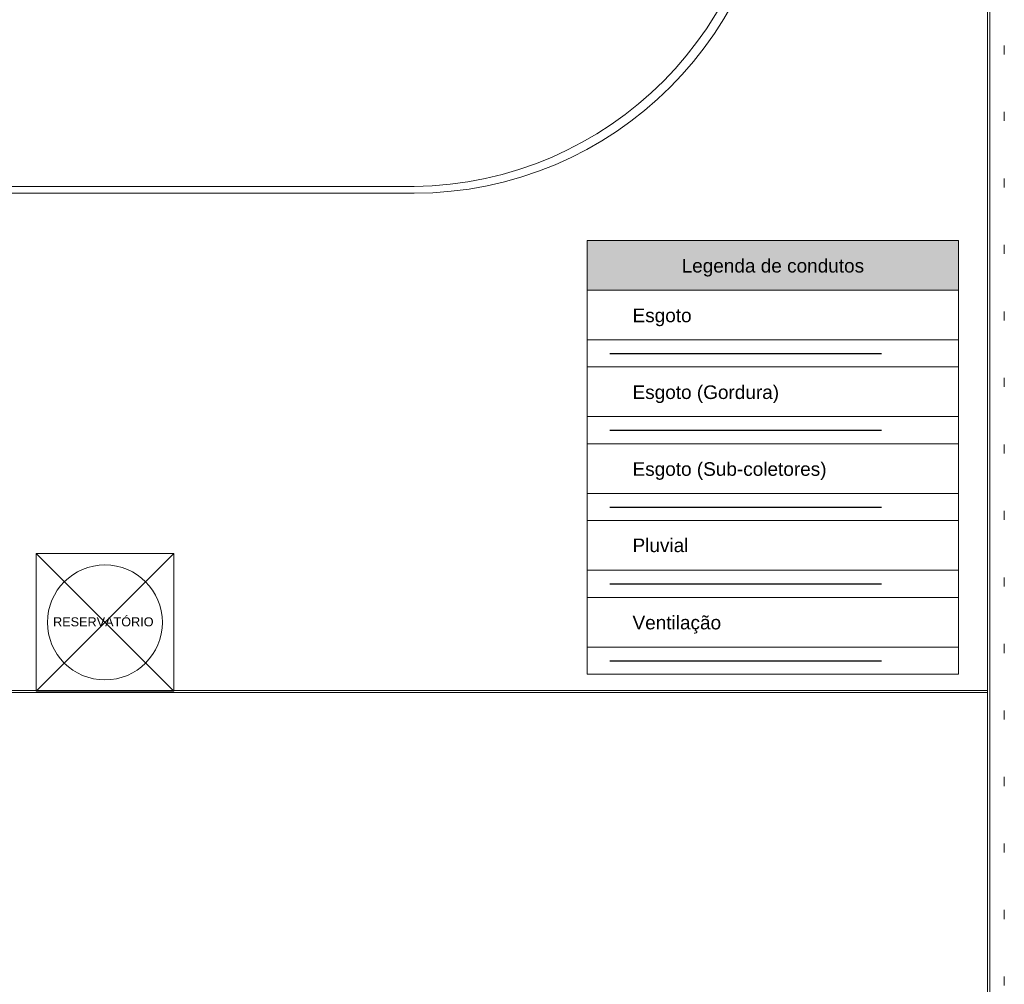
# Model space of a CAD drawing. Header units: feet. Extents: x 8 to 127, y 6 to 90.
# Tile 520 of 538: x 67 to 77, y 61 to 72. Entities that reach past the tile are written whole.
import ezdxf

# ---------------------------------------------------------------- set-up
doc = ezdxf.new("R2010")
doc.units = ezdxf.units.FT
doc.header["$MEASUREMENT"] = 0
doc.linetypes.add('DOT', pattern=[0.635, 0, -0.635])
doc.layers.add('20', color=252, linetype='Continuous')
doc.layers.add('ALV Baixa', color=252, linetype='Continuous')
for name, color, linetype, lineweight in [('AL-Reservatório cilíndrico', 134, 'Continuous', 18), ('AP-Condutos', 198, 'Continuous', 25), ('CV-Condutos', 14, 'Continuous', 25), ('DI-Detalhes - Alvenaria', 7, 'Continuous', 50), ('DI-Detalhes - Hachuras', 8, 'Continuous', 5), ('DI-Hachuras Tabelas', 251, 'Continuous', 0), ('DI-Tabelas', 7, 'Continuous', 13), ('DI-Área do detalhe', 7, 'DOT', 0), ('Textos', 7, 'Continuous', 9), ('TQ-Condutos', 78, 'Continuous', 25), ('TQ-Condutos Gordura', 48, 'Continuous', 25), ('TQ-Condutos Sub-coletores', 108, 'Continuous', 25)]:
    doc.layers.add(name, color=color, linetype=linetype, lineweight=lineweight)
doc.styles.add('Arial', font='arial.ttf')

msp = doc.modelspace()

# ---------------------------------------------------------------- hatches: boundary and pattern name
at = {"layer": 'DI-Hachuras Tabelas', "linetype": 'Continuous'}
msp.add_hatch(color=253, dxfattribs=at).paths.add_polyline_path([(72.853, 69.099), (76.953, 69.099), (76.953, 68.55), (72.853, 68.55)])

# ---------------------------------------------------------------- linework, layer by layer
at = {"layer": '20', "lineweight": 5}
for p, q in [((62.353, 69.697), (70.94, 69.697)), ((62.384, 69.622), (70.94, 69.622))]:
    msp.add_line(p, q, dxfattribs=at)
for centre, radius, start, end in [((70.94, 73.622), 4, 270, 0), ((70.897, 73.64), 3.943, 270.625, 359.7411)]:
    msp.add_arc(centre, radius, start, end, dxfattribs=at)
at = {"layer": 'AL-Reservatório cilíndrico', "lineweight": 5}
msp.add_circle((67.526, 64.878), 0.635, dxfattribs=at)
msp.add_circle((67.526, 64.878), 0.635, dxfattribs=at)
msp.add_circle((67.526, 64.878), 0.635, dxfattribs=at)
at = {"layer": 'ALV Baixa', "lineweight": 5}
for p, q in [((77.274, 85.589), (77.274, 45.378)), ((77.299, 85.589), (77.299, 45.378)), ((77.274, 64.102), (48.465, 64.102)), ((77.274, 64.127), (48.715, 64.127))]:
    msp.add_line(p, q, dxfattribs=at)
at = {"layer": 'AP-Condutos'}
msp.add_line((73.103, 65.304), (76.103, 65.304), dxfattribs=at)
at = {"layer": 'CV-Condutos'}
msp.add_line((73.103, 64.455), (76.103, 64.455), dxfattribs=at)
at = {"layer": 'DI-Detalhes - Alvenaria', "lineweight": 5}
for p, q in [((66.766, 64.118), (68.286, 65.638)), ((68.286, 64.118), (66.766, 65.638))]:
    msp.add_line(p, q, dxfattribs=at)
at = {"layer": 'DI-Detalhes - Hachuras', "lineweight": 5}
for p, q in [((66.766, 64.118), (68.286, 65.638)), ((68.286, 64.118), (66.766, 65.638)), ((66.766, 65.638), (68.286, 65.638)), ((66.766, 64.118), (66.766, 65.638)), ((66.766, 64.118), (68.286, 65.638)), ((68.286, 64.118), (66.766, 65.638)), ((66.766, 65.638), (68.286, 65.638)), ((66.766, 64.118), (66.766, 65.638)), ((66.766, 65.638), (68.286, 65.638)), ((66.766, 64.118), (66.766, 65.638)), ((68.286, 65.638), (68.286, 64.118)), ((68.286, 65.638), (68.286, 64.118)), ((68.286, 65.638), (68.286, 64.118)), ((68.286, 64.118), (66.766, 64.118)), ((68.286, 64.118), (66.766, 64.118)), ((68.286, 64.118), (66.766, 64.118))]:
    msp.add_line(p, q, dxfattribs=at)
at = {"layer": 'DI-Hachuras Tabelas'}
for p, q in [((72.853, 69.099), (76.953, 69.099)), ((72.853, 68.55), (72.853, 69.099)), ((76.953, 69.099), (76.953, 68.55)), ((76.953, 68.55), (72.853, 68.55))]:
    msp.add_line(p, q, dxfattribs=at)
at = {"layer": 'DI-Tabelas'}
for p, q in [((72.853, 68.55), (72.853, 69.099)), ((72.853, 69.099), (76.953, 69.099)), ((76.953, 69.099), (76.953, 68.55)), ((76.953, 68.55), (72.853, 68.55)), ((72.853, 68.001), (72.853, 68.55)), ((72.853, 68.55), (76.953, 68.55)), ((76.953, 68.55), (76.953, 68.001)), ((76.953, 68.001), (72.853, 68.001)), ((72.853, 67.701), (72.853, 68.001)), ((76.953, 68.001), (76.953, 67.701)), ((76.353, 67.701), (72.853, 67.701)), ((72.853, 67.152), (72.853, 67.701)), ((76.953, 67.701), (76.353, 67.701)), ((76.953, 67.701), (76.953, 67.152)), ((76.953, 67.152), (72.853, 67.152)), ((72.853, 66.852), (72.853, 67.152)), ((76.953, 67.152), (76.953, 66.852)), ((76.353, 66.852), (72.853, 66.852)), ((72.853, 66.303), (72.853, 66.852)), ((76.953, 66.852), (76.353, 66.852)), ((76.953, 66.852), (76.953, 66.303)), ((76.953, 66.303), (72.853, 66.303)), ((72.853, 66.003), (72.853, 66.303)), ((76.953, 66.303), (76.953, 66.003)), ((76.353, 66.003), (72.853, 66.003)), ((72.853, 65.454), (72.853, 66.003)), ((76.953, 66.003), (76.353, 66.003)), ((76.953, 66.003), (76.953, 65.454)), ((76.953, 65.454), (72.853, 65.454)), ((72.853, 65.154), (72.853, 65.454)), ((76.953, 65.454), (76.953, 65.154)), ((76.353, 65.154), (72.853, 65.154)), ((72.853, 64.605), (72.853, 65.154)), ((76.953, 65.154), (76.353, 65.154)), ((76.953, 65.154), (76.953, 64.605)), ((76.953, 64.605), (72.853, 64.605)), ((72.853, 64.305), (72.853, 64.605)), ((76.953, 64.605), (76.953, 64.305)), ((76.353, 64.305), (72.853, 64.305)), ((76.953, 64.305), (76.353, 64.305))]:
    msp.add_line(p, q, dxfattribs=at)
at = {"layer": 'DI-Área do detalhe'}
msp.add_lwpolyline([(14.586, 86.69), (77.459, 86.69), (77.459, 40.103), (14.586, 40.103), (14.586, 86.69)], dxfattribs=at)
at = {"layer": 'TQ-Condutos'}
msp.add_line((73.103, 67.851), (76.103, 67.851), dxfattribs=at)
at = {"layer": 'TQ-Condutos Gordura'}
msp.add_line((73.103, 67.002), (76.103, 67.002), dxfattribs=at)
at = {"layer": 'TQ-Condutos Sub-coletores'}
msp.add_line((73.103, 66.153), (76.103, 66.153), dxfattribs=at)

# ---------------------------------------------------------------- texts
at = {"layer": 'DI-Tabelas', "char_height": 0.15, "line_spacing_factor": 0.6, "style": 'Arial'}
for s, insert, width, attachment_point in [('Legenda de condutos', (74.903, 68.7), 4.03056, 8), ('Esgoto', (73.353, 68.151), 1.30473, 7), ('Esgoto (Gordura)', (73.353, 67.302), 3.23712, 7), ('Esgoto (Sub-coletores)', (73.353, 66.453), 4.28552, 7), ('Pluvial', (73.353, 65.653), 1.23453, 7), ('Ventilação', (73.353, 64.755), 1.95686, 7)]:
    msp.add_mtext(s, dxfattribs=dict(at, insert=insert, width=width, attachment_point=attachment_point))
at = {"layer": 'Textos', "lineweight": 5, "insert": (66.953, 64.833), "char_height": 0.1, "width": 2.22073, "attachment_point": 7, "line_spacing_factor": 0.9, "style": 'Arial'}
msp.add_mtext('RESERVATÓRIO', dxfattribs=at)
msp.add_mtext('RESERVATÓRIO', dxfattribs=at)
msp.add_mtext('RESERVATÓRIO', dxfattribs=at)

doc.saveas('drawing.dxf')
